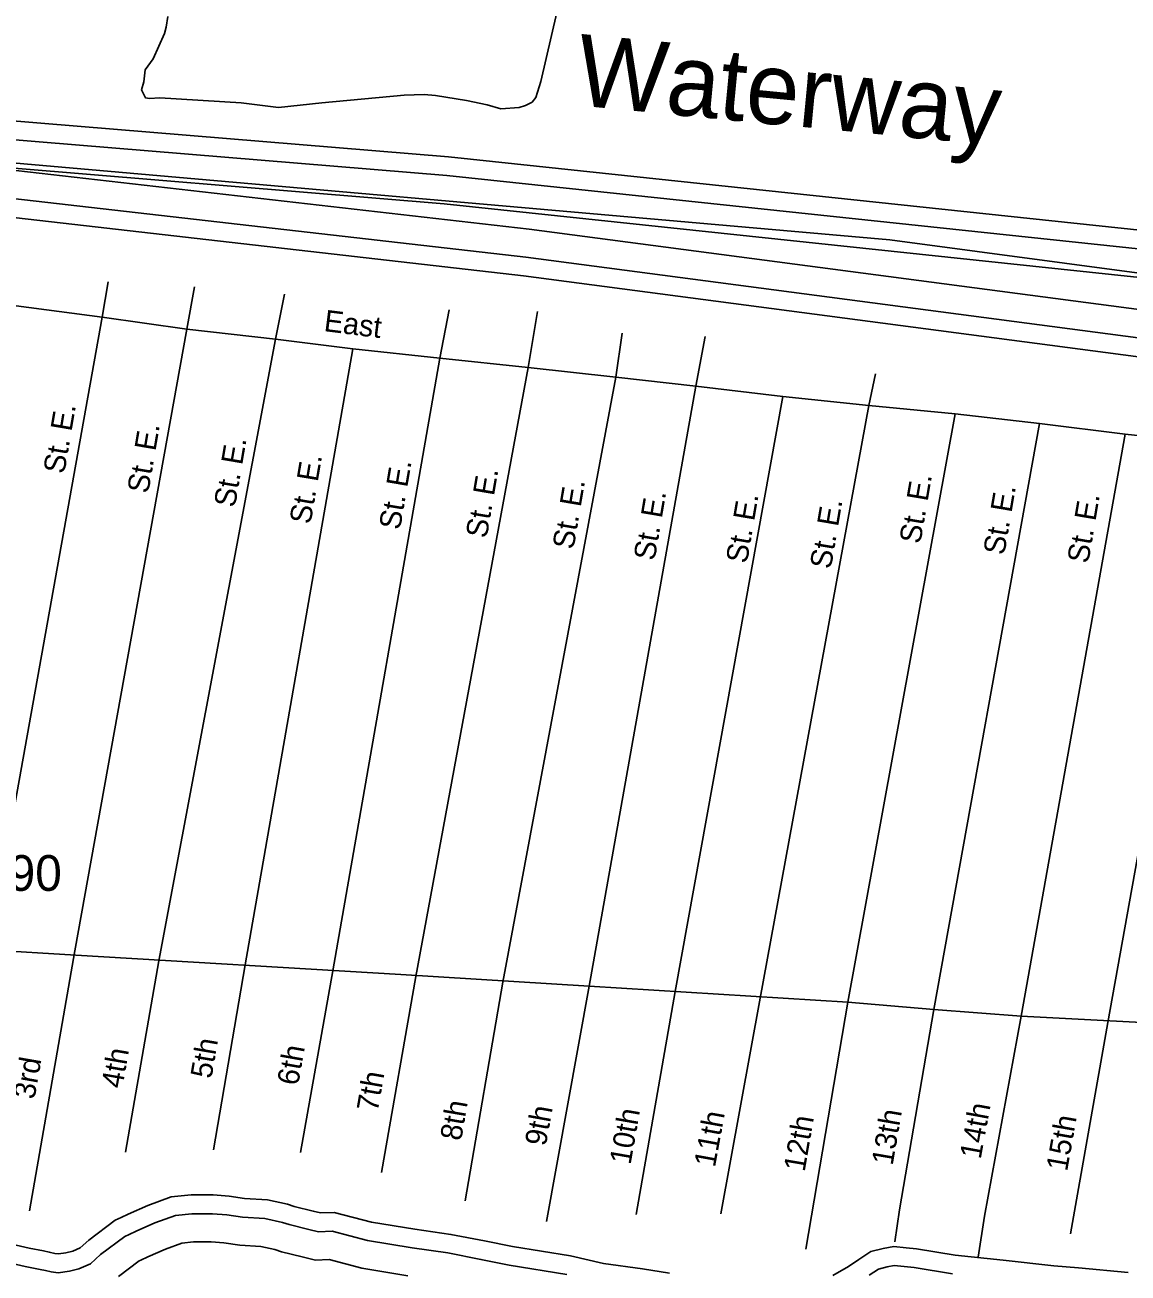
# Model space of a CAD drawing. Extents: x 2104537 to 2336408, y 34176 to 229611.
# Drawn here: x 2255350 to 2259206, y 61939 to 66301 of the extents above; entities that cross this region are included whole.
import ezdxf

# ---------------------------------------------------------------- set-up
doc = ezdxf.new("R2010")
doc.units = 0
for name, color, linetype in [('Exist Boundary Political City Limit New', 7, 'Continuous'), ('Exist Hydrographic Buffer Line', 7, 'Continuous'), ('Exist Hydrographic Creek Single Shore', 7, 'Continuous'), ('Exist Hydrographic Intracoastal Waterway Label', 7, 'Continuous'), ('Exist Road Non-System Type 51', 7, 'Continuous'), ('Exist Road Non-System Type 51 Label', 7, 'Continuous'), ('Exist Road Secondary Type 51 Attributed', 7, 'Continuous'), ('Exist Road Secondary Type 51 Number Label', 7, 'Continuous'), ('Map Preparation Boundary City Limit Buffer Line', 7, 'Continuous')]:
    doc.layers.add(name, color=color, linetype=linetype)

msp = doc.modelspace()

# ---------------------------------------------------------------- linework, layer by layer
at = {"layer": 'Exist Boundary Political City Limit New'}
msp.add_lwpolyline([(2261155.2, 65179), (2258373.2, 65549.8), (2251574, 66147.3), (2246263.2, 65366.5), (2245182, 64604.8), (2243496, 62719.6), (2238532.8, 63328.9), (2238594.8, 62205.4), (2237966, 61967.4), (2236790.8, 62196.9), (2235826, 62136.6), (2235124, 61770.7), (2233771.8, 61693.2), (2233216, 61912.8), (2232845.8, 62153.9), (2232578.5, 62214.1), (2232285.8, 62205.5), (2231885.5, 61981.8), (2231760.8, 61619.6)], dxfattribs=at)
at = {"layer": 'Exist Hydrographic Buffer Line'}
for points in [[(2262877.2, 65133.6), (2256824.3, 65774.7), (2254481.2, 65968.2)], [(2254460.6, 65791.3), (2257100.6, 65490), (2259285.4, 65202.1), (2263771.9, 64722.2), (2265576.7, 64461.2)], [(2262867.5, 65035.6), (2256815.1, 65676.7), (2255071.6, 65820.7)], [(2255071.6, 65820.7), (2257112.6, 65587.7), (2259297, 65299.8), (2263784.2, 64819.9), (2265590.2, 64558.7)], [(2255233.2, 61988.4), (2255351, 61961.5), (2255402.5, 61951.4), (2255421.5, 61948), (2255441.9, 61943.1), (2255466.3, 61939.4), (2255505.4, 61945), (2255538.2, 61953.3), (2255578.8, 61971.4), (2255614.4, 62003), (2255698.7, 62066.5), (2255713.5, 62073.2), (2255738.3, 62085), (2255803.8, 62113.7), (2255876, 62140.3), (2255933.5, 62146.1), (2256004.8, 62146.2), (2256055.8, 62142.2), (2256110.4, 62134.5), (2256187.8, 62129.9), (2256249.6, 62115.7), (2256273.1, 62108.1), (2256341.6, 62091.5), (2256376.1, 62083), (2256423.7, 62084.6), (2256547.2, 62052.6), (2256702.9, 62026.8), (2256828, 62009.1), (2256943.7, 61986.6), (2257042.8, 61966.4), (2257243.9, 61934.1)], [(2255676.8, 61926.8), (2255749.2, 61981.3), (2255755, 61983.9), (2255779.3, 61995.5), (2255840.6, 62022.3), (2255898.3, 62043.6), (2255938.5, 62047.7), (2256001, 62047.8), (2256045.1, 62044.3), (2256100.6, 62036.5), (2256173.7, 62032.1), (2256223.4, 62020.7), (2256246.4, 62013.3), (2256318.2, 61995.9), (2256365.8, 61984.1), (2256412.9, 61985.8), (2256526.8, 61956.3), (2256688, 61929.5)], [(2258300.4, 61931.1), (2258333.5, 61952.8), (2258363.9, 61960.9), (2258388.6, 61964.9), (2258423.6, 61961.6), (2258457.5, 61957.9), (2258592.3, 61936.2)]]:
    msp.add_lwpolyline(points, dxfattribs=at)
at = {"layer": 'Exist Hydrographic Creek Single Shore'}
for points in [[(2262883.6, 65198.9), (2256830.5, 65840), (2254486.6, 66033.6)], [(2254453.1, 65726.1), (2257092.6, 65424.9), (2259277.6, 65136.9), (2263763.7, 64657.1), (2265567.8, 64396.2)], [(2255246.8, 62052.6), (2255364.7, 62025.7), (2255414.7, 62015.9), (2255434.9, 62012.2), (2255454.5, 62007.6), (2255466.6, 62005.7), (2255492.6, 62009.5), (2255516.7, 62015.6), (2255542.8, 62027.2), (2255572.9, 62053.9), (2255665.1, 62123.3), (2255685.9, 62132.7), (2255711.1, 62144.7), (2255779.2, 62174.6), (2255861.2, 62204.8), (2255930.2, 62211.7), (2256007.3, 62211.8), (2256063, 62207.5), (2256116.9, 62199.9), (2256197.2, 62195.1), (2256267.1, 62179), (2256290.9, 62171.3), (2256357.2, 62155.3), (2256383, 62148.9), (2256430.9, 62150.6), (2256560.8, 62116.9), (2256712.9, 62091.7), (2256838.8, 62073.8), (2256956.5, 62050.9), (2257054.5, 62031), (2257256.3, 61998.6), (2257372.3, 61972.4), (2257508.4, 61953.4), (2257602.2, 61937.8)], [(2258174.2, 61930.1), (2258228.3, 61961.9), (2258264.1, 61985.8), (2258306.3, 62013.5), (2258350.2, 62025.1), (2258386.4, 62031), (2258430.3, 62026.9), (2258466.3, 62022.9), (2258601, 62001.3), (2258769, 61983.3), (2258946, 61963.5), (2259032.2, 61956.9), (2259206.1, 61940.5)]]:
    msp.add_lwpolyline(points, dxfattribs=at)
at = {"layer": 'Exist Road Non-System Type 51'}
for p, q in [((2255619.4, 65279.6), (2255640.5, 65403.9)), ((2255942.6, 65386.3), (2255915.8, 65238.2)), ((2256226.1, 65202.7), (2256256.7, 65360.9)), ((2255319.4, 65319.2), (2255619.4, 65279.6)), ((2255223.7, 63072.9), (2255619.4, 65279.6)), ((2255619.4, 65279.6), (2255915.8, 65238.2)), ((2256800.3, 65137.2), (2256833, 65305.5)), ((2257108.6, 65103.7), (2257140.9, 65299.9)), ((2255915.8, 65238.2), (2255523.7, 63065.5)), ((2255915.8, 65238.2), (2256226.1, 65202.7)), ((2257414.7, 65070.3), (2257437.4, 65224.4)), ((2255818, 63029.7), (2256226.1, 65202.7)), ((2256226.1, 65202.7), (2256496.1, 65169)), ((2257727.5, 65212.9), (2257694.9, 65038.7)), ((2256496.1, 65169), (2256119.8, 63016.3)), ((2256425.8, 62994.7), (2256800.3, 65137.2)), ((2256496.1, 65169), (2256800.3, 65137.2)), ((2256800.3, 65137.2), (2257108.6, 65103.7)), ((2257108.6, 65103.7), (2256716.1, 62975)), ((2257108.6, 65103.7), (2257414.7, 65070.3)), ((2257020.1, 62955.8), (2257414.7, 65070.3)), ((2257414.7, 65070.3), (2257694.9, 65038.7)), ((2258299.2, 64971.6), (2258322.3, 65081.7)), ((2257694.9, 65038.7), (2257322, 62942.1)), ((2257694.9, 65038.7), (2257999, 65003)), ((2257999, 65003), (2257622.1, 62922.5)), ((2257920.2, 62899.1), (2258299.2, 64971.6)), ((2257999, 65003), (2258299.2, 64971.6)), ((2258299.2, 64971.6), (2258601.4, 64942.2)), ((2258601.4, 64942.2), (2258226.3, 62885.7)), ((2258601.4, 64942.2), (2258895.7, 64908.3)), ((2258895.7, 64908.3), (2258526.6, 62859.9)), ((2258895.7, 64908.3), (2259195.8, 64871.1)), ((2259195.8, 64871.1), (2258832.6, 62836.6)), ((2259497.9, 64839.4), (2259134.6, 62815.1)), ((2259195.8, 64871.1), (2259497.9, 64839.4)), ((2255523.7, 63065.5), (2255365.2, 62156.3)), ((2255701.4, 62361.1), (2255818, 63029.7)), ((2256119.8, 63016.3), (2256009.3, 62369.6)), ((2256313.2, 62360.1), (2256425.8, 62994.7)), ((2256716.1, 62975), (2256595.7, 62290.4)), ((2256888.3, 62190.7), (2257020.1, 62955.8)), ((2257322, 62942.1), (2257173, 62119.2)), ((2257622.1, 62922.5), (2257486.8, 62143.7)), ((2257782.4, 62146.3), (2257920.2, 62899.1)), ((2258226.3, 62885.7), (2258079.5, 62022.5)), ((2258526.6, 62859.9), (2258406.2, 62159.2)), ((2258832.6, 62836.6), (2258704.3, 62137.7)), ((2259134.6, 62815.1), (2259004.6, 62076.2))]:
    msp.add_line(p, q, dxfattribs=at)
for points in [[(2255848.9, 66331.2), (2255843.3, 66293.3), (2255837.3, 66271.1), (2255798.2, 66182.9), (2255770.5, 66144.7), (2255764.8, 66102.5), (2255757.1, 66074.5), (2255771.3, 66046.6), (2255785.3, 66044.7), (2255821.1, 66047), (2256105.2, 66029.4), (2256235.5, 66012.5), (2256387.3, 66029.6), (2256674.9, 66056.2), (2256744.8, 66058.4), (2256784.8, 66055.1), (2256893, 66037.9), (2256965.2, 66022.4), (2257013.2, 66008.7), (2257077.2, 66013.3), (2257099, 66019.5), (2257122.9, 66031.8), (2257135, 66047.7), (2257152.5, 66103.8), (2257268.3, 66602.8)], [(2258406.2, 62159.2), (2258390.9, 62047.4)], [(2258704.3, 62137.7), (2258681.3, 61994.5)]]:
    msp.add_lwpolyline(points, dxfattribs=at)
at = {"layer": 'Exist Road Secondary Type 51 Attributed'}
msp.add_lwpolyline([(2254607.2, 63105.9), (2255527.7, 63049.8), (2256663.4, 62982.1), (2257322, 62942.1), (2258226.3, 62885.7), (2258526.6, 62859.9), (2258832.6, 62836.6), (2259453.6, 62804.5)], dxfattribs=at)
at = {"layer": 'Map Preparation Boundary City Limit Buffer Line'}
msp.add_lwpolyline([(2261155.2, 65179), (2258373.2, 65549.8), (2251574, 66147.3), (2246263.2, 65366.5), (2245182, 64604.8), (2243496, 62719.6), (2238532.8, 63328.9), (2238594.8, 62205.4), (2237966, 61967.4), (2236790.8, 62196.9), (2235826, 62136.6), (2235124, 61770.7), (2233771.8, 61693.2), (2233216, 61912.8), (2232845.8, 62153.9), (2232578.5, 62214.1), (2232285.8, 62205.5), (2231885.5, 61981.8), (2231760.8, 61619.6)], dxfattribs=at)

# ---------------------------------------------------------------- texts
at = {"layer": 'Exist Hydrographic Intracoastal Waterway Label'}
msp.add_text('Waterway', height=250, rotation=354.5349, dxfattribs=at).set_placement((2257269.8, 66021.2))
at = {"layer": 'Exist Road Non-System Type 51 Label'}
for s, rotation, p in [('East', 352.8795, (2256392.3, 65231.5)), ('St. E.', 80.3553, (2255487.2, 64729.8)), ('St. E.', 80.3553, (2255780.6, 64661.2)), ('St. E.', 80.3553, (2256083.7, 64612.3)), ('St. E.', 80.3553, (2256347.8, 64553.6)), ('St. E.', 80.3553, (2256660.7, 64534)), ('St. E.', 80.3553, (2256963.8, 64504.6)), ('St. E.', 80.3553, (2257267, 64465.5)), ('St. E.', 80.3553, (2258479.6, 64485.1)), ('St. E.', 80.3553, (2257550.6, 64426.3)), ('St. E.', 80.3553, (2258772.9, 64445.9)), ('St. E.', 80.3553, (2257873.3, 64416.5)), ('St. E.', 80.3553, (2258166.6, 64397)), ('St. E.', 80.3553, (2259066.3, 64416.5)), ('5th', 80.3035, (2256001.5, 62615.9)), ('3rd', 80.1098, (2255382.8, 62543.5)), ('4th', 80.1156, (2255689.9, 62581.4)), ('6th', 79.9405, (2256304.3, 62591.6)), ('7th', 80.0241, (2256582.5, 62499.8)), ('8th', 80.2253, (2256874.2, 62398.6)), ('9th', 79.7367, (2257170.2, 62380)), ('14th', 79.6027, (2258690.4, 62334.5)), ('10th', 80.1409, (2257466.6, 62315.4)), ('11th', 79.6271, (2257761.6, 62305.8)), ('12th', 80.3477, (2258075.2, 62290.5)), ('13th', 80.2501, (2258382.6, 62312.5)), ('15th', 80.0222, (2258992.6, 62291.8))]:
    msp.add_text(s, height=75, rotation=rotation, dxfattribs=at).set_placement(p)
at = {"layer": 'Exist Road Secondary Type 51 Number Label'}
msp.add_text('1190', height=125, dxfattribs=at).set_placement((2255106.8, 63274.6))

doc.saveas('drawing.dxf')
